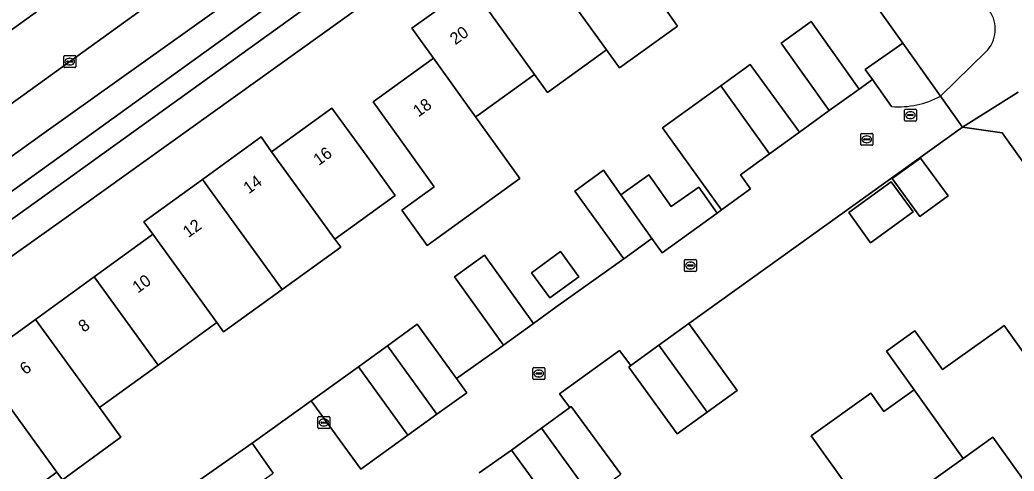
# Model space of a CAD drawing. Extents: x 158455 to 159797, y 387218 to 388672.
# Drawn here: x 159340 to 159423, y 387833.8 to 387871.4 of the extents above; entities that cross this region are included whole.
import ezdxf

# ---------------------------------------------------------------- set-up
doc = ezdxf.new("R2010")
doc.units = 0
for name, color, linetype in [('IMGEO_Berm_groen', 7, 'Continuous'), ('IMGEO_Erf', 7, 'Continuous'), ('IMGEO_Groenvoorziening', 7, 'Continuous'), ('IMGEO_Kolk', 7, 'Continuous'), ('IMGEO_Muur', 7, 'Continuous'), ('IMGEO_Pand', 7, 'Continuous'), ('IMGEO_Pand_nummerreeks', 7, 'Continuous'), ('IMGEO_Parkeervlak_open', 7, 'Continuous'), ('IMGEO_Rijbaan_lokaal_gesloten', 7, 'Continuous'), ('IMGEO_Rijbaan_lokaal_open', 7, 'Continuous'), ('IMGEO_Rioolput', 7, 'Continuous'), ('IMGEO_Voetpad_halfverhard', 7, 'Continuous'), ('IMGEO_Voetpad_open', 7, 'Continuous')]:
    doc.layers.add(name, color=color, linetype=linetype)

msp = doc.modelspace()

# ---------------------------------------------------------------- linework, layer by layer
at = {"layer": 'IMGEO_Berm_groen'}
msp.add_lwpolyline([(159356.28, 387882.717), (159345.894, 387875.362), (159345.676, 387875.205), (159315.195, 387853.239), (159318.123, 387849.269), (159338.642, 387863.956), (159348.638, 387871.164), (159364.452, 387882.566), (159365.212, 387883.114)], dxfattribs=at)
at = {"layer": 'IMGEO_Erf'}
for points in [[(159380.138, 387844.118), (159380.371, 387844.286), (159376.272, 387849.984), (159378.773, 387851.783), (159382.87, 387846.087), (159384.746, 387847.439), (159390.421, 387851.47), (159386.308, 387857.127), (159388.727, 387858.869), (159390.171, 387856.823), (159392.512, 387858.475), (159394.367, 387855.847), (159396.663, 387857.467), (159398.191, 387855.302), (159398.573, 387855.579), (159393.652, 387862.415), (159398.504, 387865.909), (159400.97, 387867.685), (159405.063, 387862.049), (159407.554, 387863.852), (159403.536, 387869.477), (159406.045, 387871.27), (159410.063, 387865.644), (159411.166, 387866.432), (159410.556, 387867.287), (159413.708, 387869.465), (159406.741, 387879.242)], [(159370.46, 387874.004), (159343.471, 387854.637), (159322.539, 387839.791)], [(159393.557, 387872.776), (159394.903, 387870.907), (159390.04, 387867.404), (159388.975, 387868.906), (159384.052, 387865.36), (159382.964, 387866.87), (159378.243, 387863.466), (159378.04, 387863.32), (159379.813, 387860.859), (159381.743, 387858.179), (159374, 387852.601), (159371.887, 387855.532), (159374.592, 387857.483), (159372.399, 387860.525), (159369.474, 387864.58), (159374.407, 387868.138), (159374.514, 387868.215), (159372.713, 387870.715), (159377.637, 387874.266)], [(159336.407, 387842.88), (159341.3, 387846.428), (159346.194, 387849.977), (159350.947, 387853.423), (159351.088, 387853.525), (159350.342, 387854.553), (159355.236, 387858.102), (159360.124, 387861.647), (159361.012, 387860.419), (159361.188, 387860.546), (159366.037, 387864.062), (159368.972, 387860.014), (159371.323, 387856.772), (159366.289, 387853.121), (159366.777, 387852.447), (159361.897, 387848.918), (159356.998, 387845.375), (159356.427, 387846.163), (159351.533, 387842.614), (159346.639, 387839.066), (159348.432, 387836.593), (159343.54, 387833.045), (159343.076, 387833.684), (159338.183, 387830.135)], [(159429.661, 387851.291), (159421.995, 387861.999), (159418.691, 387862.476), (159395.85, 387846.074), (159399.884, 387840.494), (159397.376, 387838.681), (159394.867, 387836.868), (159390.833, 387842.448), (159391.001, 387842.57), (159390.058, 387843.823), (159385.035, 387840.22), (159385.913, 387839.079), (159386.026, 387839.161), (159390.152, 387833.495)], [(159353.625, 387832.053), (159359.394, 387836.085), (159364.324, 387839.623), (159368.253, 387842.463), (159370.671, 387844.21), (159373.169, 387846.015), (159376.442, 387841.485), (159380.138, 387844.118)], [(159391.892, 387802.659), (159438.823, 387836.238), (159438.836, 387838.475), (159433.764, 387845.56), (159431.293, 387843.79), (159435.009, 387838.6), (159429.973, 387834.994), (159424.937, 387831.388), (159421.216, 387836.584), (159418.752, 387834.82), (159416.288, 387833.055)], [(159408.914, 387832.704), (159406.05, 387836.706), (159411.024, 387840.267), (159412.126, 387838.728), (159414.654, 387840.538), (159412.335, 387843.773), (159414.544, 387845.356), (159414.703, 387845.47), (159417.021, 387842.233), (159421.82, 387845.67), (159422.16, 387845.913), (159424.732, 387842.319)], [(159385.154, 387829.856), (159381.028, 387835.522), (159378.332, 387833.61)]]:
    msp.add_lwpolyline(points, dxfattribs=at)
for points in [[(159412.825, 387858.176), (159415.185, 387859.89), (159417.475, 387856.737), (159415.115, 387855.023)], [(159409.188, 387855.333), (159412.732, 387857.906), (159414.561, 387855.388), (159411.017, 387852.815)], [(159382.698, 387850.312), (159385.128, 387852.078), (159386.656, 387849.976), (159384.226, 387848.209)]]:
    msp.add_lwpolyline(points, close=True, dxfattribs=at)
at = {"layer": 'IMGEO_Groenvoorziening'}
for points in [[(159406.326, 387889.88), (159398.194, 387891.213), (159403.237, 387884.1), (159406.741, 387879.242), (159413.708, 387869.465), (159416.849, 387865.061), (159420.629, 387868.746)], [(159423.327, 387865.378), (159418.691, 387862.476), (159421.995, 387861.999), (159429.661, 387851.291), (159433.764, 387845.56), (159438.836, 387838.475), (159438.823, 387836.238), (159439.433, 387836.674), (159439.964, 387837.052)]]:
    msp.add_lwpolyline(points, dxfattribs=at)
msp.add_arc((159418.764, 387870.643), 2.66, 314.51236, 35.89726, dxfattribs=at)
at = {"layer": 'IMGEO_Kolk'}
for p, q in [((159343.658, 387867.509), (159343.658, 387868.361)), ((159343.733, 387868.435), (159344.585, 387868.435)), ((159343.917, 387867.929), (159343.917, 387867.941)), ((159344.355, 387867.892), (159343.957, 387867.892)), ((159343.96, 387867.978), (159344.358, 387867.978)), ((159344.146, 387868.215), (159344.171, 387868.215)), ((159344.401, 387867.941), (159344.401, 387867.929)), ((159344.659, 387868.361), (159344.659, 387867.509)), ((159344.585, 387867.435), (159343.733, 387867.435)), ((159344.169, 387867.655), (159344.144, 387867.655)), ((159410.19, 387861.024), (159410.19, 387861.876)), ((159410.265, 387861.95), (159411.117, 387861.95)), ((159410.449, 387861.444), (159410.449, 387861.456)), ((159410.887, 387861.407), (159410.489, 387861.407)), ((159410.492, 387861.493), (159410.89, 387861.493)), ((159410.678, 387861.73), (159410.703, 387861.73)), ((159410.933, 387861.456), (159410.933, 387861.444)), ((159411.191, 387861.876), (159411.191, 387861.024)), ((159411.117, 387860.95), (159410.265, 387860.95)), ((159410.701, 387861.17), (159410.676, 387861.17)), ((159395.467, 387850.496), (159395.467, 387851.348)), ((159395.542, 387851.422), (159396.394, 387851.422)), ((159396.468, 387851.348), (159396.468, 387850.496)), ((159396.394, 387850.422), (159395.542, 387850.422)), ((159395.726, 387850.916), (159395.726, 387850.928)), ((159396.164, 387850.879), (159395.766, 387850.879)), ((159395.769, 387850.965), (159396.167, 387850.965)), ((159395.978, 387850.642), (159395.953, 387850.642)), ((159395.955, 387851.202), (159395.98, 387851.202)), ((159396.21, 387850.928), (159396.21, 387850.916)), ((159382.811, 387841.482), (159382.811, 387842.334)), ((159382.886, 387842.408), (159383.738, 387842.408)), ((159383.299, 387842.188), (159383.324, 387842.188)), ((159383.812, 387842.334), (159383.812, 387841.482)), ((159383.738, 387841.408), (159382.886, 387841.408)), ((159383.07, 387841.902), (159383.07, 387841.914)), ((159383.508, 387841.865), (159383.11, 387841.865)), ((159383.113, 387841.951), (159383.511, 387841.951)), ((159383.322, 387841.628), (159383.297, 387841.628)), ((159383.554, 387841.914), (159383.554, 387841.902))]:
    msp.add_line(p, q, dxfattribs=at)
for points in [[(159343.658, 387867.509), (159343.658, 387868.361)], [(159343.733, 387868.435), (159344.585, 387868.435)], [(159344.659, 387868.361), (159344.659, 387867.509)], [(159344.585, 387867.435), (159343.733, 387867.435)], [(159410.19, 387861.024), (159410.19, 387861.876)], [(159410.265, 387861.95), (159411.117, 387861.95)], [(159411.191, 387861.876), (159411.191, 387861.024)], [(159411.117, 387860.95), (159410.265, 387860.95)], [(159395.467, 387850.496), (159395.467, 387851.348)], [(159395.542, 387851.422), (159396.394, 387851.422)], [(159396.468, 387851.348), (159396.468, 387850.496)], [(159396.394, 387850.422), (159395.542, 387850.422)], [(159382.811, 387841.482), (159382.811, 387842.334)], [(159382.886, 387842.408), (159383.738, 387842.408)], [(159383.812, 387842.334), (159383.812, 387841.482)], [(159383.738, 387841.408), (159382.886, 387841.408)]]:
    msp.add_lwpolyline(points, dxfattribs=at)
for centre, radius, start, end in [((159343.735, 387868.359), 0.0765, 91.55205, 178.44795), ((159343.735, 387868.359), 0.0765, 91.55205, 178.44795), ((159343.957, 387867.938), 0.0403, 85.87752, 175.75265), ((159343.954, 387867.928), 0.0366, 178.93798, 274.71019), ((159344.358, 387867.935), 0.043, 264.86636, 352.45326), ((159344.362, 387867.94), 0.0386, 1.73085, 96.63898), ((159344.583, 387868.359), 0.0765, 1.55205, 88.44795), ((159344.583, 387868.359), 0.0765, 1.55205, 88.44795), ((159343.735, 387867.511), 0.0765, 181.55205, 268.44795), ((159343.735, 387867.511), 0.0765, 181.55205, 268.44795), ((159344.583, 387867.511), 0.0765, 271.55205, 358.44795), ((159344.583, 387867.511), 0.0765, 271.55205, 358.44795), ((159410.267, 387861.874), 0.0765, 91.55205, 178.44795), ((159410.267, 387861.874), 0.0765, 91.55205, 178.44795), ((159410.489, 387861.453), 0.0403, 85.87752, 175.75265), ((159410.486, 387861.443), 0.0366, 178.93798, 274.71019), ((159410.89, 387861.45), 0.043, 264.86636, 352.45326), ((159410.894, 387861.455), 0.0386, 1.73085, 96.63898), ((159411.115, 387861.874), 0.0765, 1.55205, 88.44795), ((159411.115, 387861.874), 0.0765, 1.55205, 88.44795), ((159410.267, 387861.026), 0.0765, 181.55205, 268.44795), ((159410.267, 387861.026), 0.0765, 181.55205, 268.44795), ((159411.115, 387861.026), 0.0765, 271.55205, 358.44795), ((159411.115, 387861.026), 0.0765, 271.55205, 358.44795), ((159395.544, 387851.346), 0.0765, 91.55205, 178.44795), ((159395.544, 387851.346), 0.0765, 91.55205, 178.44795), ((159396.392, 387851.346), 0.0765, 1.55205, 88.44795), ((159396.392, 387851.346), 0.0765, 1.55205, 88.44795), ((159395.544, 387850.498), 0.0765, 181.55205, 268.44795), ((159395.544, 387850.498), 0.0765, 181.55205, 268.44795), ((159395.766, 387850.925), 0.0403, 85.87752, 175.75265), ((159395.763, 387850.915), 0.0366, 178.93798, 274.71019), ((159396.167, 387850.922), 0.043, 264.86636, 352.45326), ((159396.171, 387850.927), 0.0386, 1.73085, 96.63898), ((159396.392, 387850.498), 0.0765, 271.55205, 358.44795), ((159396.392, 387850.498), 0.0765, 271.55205, 358.44795), ((159382.888, 387842.332), 0.0765, 91.55205, 178.44795), ((159382.888, 387842.332), 0.0765, 91.55205, 178.44795), ((159383.736, 387842.332), 0.0765, 1.55205, 88.44795), ((159383.736, 387842.332), 0.0765, 1.55205, 88.44795), ((159382.888, 387841.484), 0.0765, 181.55205, 268.44795), ((159382.888, 387841.484), 0.0765, 181.55205, 268.44795), ((159383.11, 387841.911), 0.0403, 85.87752, 175.75265), ((159383.107, 387841.901), 0.0366, 178.93798, 274.71019), ((159383.511, 387841.908), 0.043, 264.86636, 352.45326), ((159383.515, 387841.913), 0.0386, 1.73085, 96.63898), ((159383.736, 387841.484), 0.0765, 271.55205, 358.44795), ((159383.736, 387841.484), 0.0765, 271.55205, 358.44795)]:
    msp.add_arc(centre, radius, start, end, dxfattribs=at)
for centre, major_axis, ratio, start_param, end_param in [((159344.145, 387867.935), (-0.387, 0.002), 0.722429, 4.712389, 7.853982), ((159344.17, 387867.935), (-0.39, 0.002), 0.717154, 1.570796, 4.712389), ((159410.677, 387861.45), (-0.387, 0.002), 0.722429, 4.712389, 7.853982), ((159410.702, 387861.45), (-0.39, 0.002), 0.717154, 1.570796, 4.712389), ((159395.954, 387850.922), (-0.387, 0.002), 0.722429, 4.712389, 7.853982), ((159395.979, 387850.922), (-0.39, 0.002), 0.717154, 1.570796, 4.712389), ((159383.298, 387841.908), (-0.387, 0.002), 0.722429, 4.712389, 7.853982), ((159383.323, 387841.908), (-0.39, 0.002), 0.717154, 1.570796, 4.712389)]:
    msp.add_ellipse(centre, major_axis=major_axis, ratio=ratio, start_param=start_param, end_param=end_param, dxfattribs=at)
at = {"layer": 'IMGEO_Muur'}
for points in [[(159382.87, 387846.087), (159384.746, 387847.439), (159390.421, 387851.47)], [(159359.394, 387836.085), (159364.324, 387839.623)]]:
    msp.add_lwpolyline(points, dxfattribs=at)
at = {"layer": 'IMGEO_Pand'}
for points in [[(159383.435, 387876.606), (159388.975, 387868.906), (159390.04, 387867.404), (159394.903, 387870.907), (159393.557, 387872.776), (159388.28, 387880.101)], [(159377.637, 387874.266), (159382.964, 387866.87), (159384.052, 387865.36), (159388.975, 387868.906), (159383.435, 387876.606), (159382.561, 387877.817)], [(159377.637, 387874.266), (159372.713, 387870.715), (159374.514, 387868.215), (159378.04, 387863.32), (159378.243, 387863.466), (159382.964, 387866.87)], [(159403.536, 387869.477), (159407.554, 387863.852), (159410.063, 387865.644), (159406.045, 387871.27)], [(159374.514, 387868.215), (159374.407, 387868.138), (159369.474, 387864.58), (159372.399, 387860.525), (159374.592, 387857.483), (159371.887, 387855.532), (159374, 387852.601), (159381.743, 387858.179), (159379.813, 387860.859), (159378.04, 387863.32)], [(159402.583, 387860.248), (159405.063, 387862.049), (159400.97, 387867.685), (159398.504, 387865.909)], [(159402.583, 387860.248), (159398.504, 387865.909), (159393.652, 387862.415), (159398.573, 387855.579), (159400.977, 387857.327), (159400.15, 387858.481)], [(159368.972, 387860.014), (159366.037, 387864.062), (159361.188, 387860.546), (159361.012, 387860.419), (159366.289, 387853.121), (159371.323, 387856.772)], [(159361.012, 387860.419), (159360.124, 387861.647), (159355.236, 387858.102), (159360.522, 387850.814), (159361.897, 387848.918), (159366.777, 387852.447), (159366.289, 387853.121)], [(159412.825, 387858.176), (159415.115, 387855.023), (159417.475, 387856.737), (159415.185, 387859.89)], [(159390.171, 387856.823), (159388.727, 387858.869), (159386.308, 387857.127), (159390.421, 387851.47), (159392.753, 387853.166)], [(159355.236, 387858.102), (159350.342, 387854.553), (159351.088, 387853.525), (159356.427, 387846.163), (159356.998, 387845.375), (159361.897, 387848.918), (159360.522, 387850.814)], [(159390.171, 387856.823), (159392.753, 387853.166), (159393.617, 387851.976), (159398.191, 387855.302), (159396.663, 387857.467), (159394.367, 387855.847), (159392.512, 387858.475)], [(159409.188, 387855.333), (159411.017, 387852.815), (159414.561, 387855.388), (159412.732, 387857.906)], [(159351.088, 387853.525), (159350.947, 387853.423), (159346.194, 387849.977), (159351.533, 387842.614), (159356.427, 387846.163)], [(159378.773, 387851.783), (159376.272, 387849.984), (159380.371, 387844.286), (159382.87, 387846.087)], [(159382.698, 387850.312), (159384.226, 387848.209), (159386.656, 387849.976), (159385.128, 387852.078)], [(159341.3, 387846.428), (159346.639, 387839.066), (159351.533, 387842.614), (159346.194, 387849.977)], [(159341.3, 387846.428), (159336.407, 387842.88), (159341.746, 387835.518), (159343.076, 387833.684), (159343.54, 387833.045), (159348.432, 387836.593), (159346.639, 387839.066)], [(159374.796, 387838.502), (159377.293, 387840.307), (159376.442, 387841.485), (159373.169, 387846.015), (159370.671, 387844.21)], [(159393.342, 387844.262), (159397.376, 387838.681), (159399.884, 387840.494), (159395.85, 387846.074)], [(159424.732, 387842.319), (159422.16, 387845.913), (159421.82, 387845.67), (159417.021, 387842.233), (159414.703, 387845.47), (159414.544, 387845.356), (159412.335, 387843.773), (159414.654, 387840.538), (159418.752, 387834.82), (159421.216, 387836.584), (159424.937, 387831.388), (159429.973, 387834.994)], [(159374.796, 387838.502), (159370.671, 387844.21), (159368.253, 387842.463), (159372.377, 387836.754)], [(159393.342, 387844.262), (159391.001, 387842.57), (159390.833, 387842.448), (159394.867, 387836.868), (159397.376, 387838.681)], [(159336.407, 387842.88), (159331.512, 387839.332), (159332.365, 387838.156), (159337.63, 387830.896), (159338.183, 387830.135), (159343.076, 387833.684), (159341.746, 387835.518)], [(159372.377, 387836.754), (159368.253, 387842.463), (159364.324, 387839.623), (159368.449, 387833.915)], [(159408.914, 387832.704), (159414.134, 387825.414), (159419.175, 387829.024), (159416.288, 387833.055), (159418.752, 387834.82), (159414.654, 387840.538), (159412.126, 387838.728), (159411.024, 387840.267), (159406.05, 387836.706)], [(159383.527, 387837.342), (159387.652, 387831.675), (159390.152, 387833.495), (159386.026, 387839.161), (159385.913, 387839.079)], [(159383.527, 387837.342), (159381.028, 387835.522), (159385.154, 387829.856), (159387.652, 387831.675)], [(159361.138, 387833.59), (159359.394, 387836.085), (159353.625, 387832.053), (159355.369, 387829.558)]]:
    msp.add_lwpolyline(points, close=True, dxfattribs=at)
msp.add_lwpolyline([(159416.849, 387865.061), (159413.708, 387869.465), (159410.556, 387867.287), (159411.166, 387866.432), (159412.763, 387864.192)], dxfattribs=at)
msp.add_arc((159413.366, 387871.398), 7.231, 265.21809, 298.79516, dxfattribs=at)
at = {"layer": 'IMGEO_Parkeervlak_open'}
for points in [[(159369.918, 387879.202), (159369.081, 387878.578), (159367.911, 387877.741), (159363.719, 387874.745), (159321.2, 387844.081)], [(159324.412, 387844.065), (159364.854, 387873.162), (159369.046, 387876.159)]]:
    msp.add_lwpolyline(points, dxfattribs=at)
at = {"layer": 'IMGEO_Rijbaan_lokaal_gesloten'}
for points in [[(159320.964, 387846.898), (159342.201, 387862.095), (159364.131, 387877.774), (159366.64, 387879.613), (159365.212, 387883.114), (159364.452, 387882.566), (159348.638, 387871.164), (159338.642, 387863.956)], [(159294.287, 387838.368), (159294.964, 387838.856), (159296.798, 387840.179), (159297.34, 387840.57), (159299.915, 387842.426), (159300.067, 387842.536), (159311.752, 387850.758), (159312.761, 387851.485), (159315.195, 387853.239), (159345.676, 387875.205), (159345.894, 387875.362), (159356.28, 387882.717)], [(159320.755, 387843.81), (159321.2, 387844.081), (159363.719, 387874.745), (159367.911, 387877.741), (159369.081, 387878.578), (159369.918, 387879.202), (159372.224, 387881.172)], [(159364.131, 387877.774), (159342.201, 387862.095), (159320.964, 387846.898)]]:
    msp.add_lwpolyline(points, dxfattribs=at)
at = {"layer": 'IMGEO_Rijbaan_lokaal_open'}
for points in [[(159412.763, 387864.192), (159411.166, 387866.432), (159410.063, 387865.644), (159407.554, 387863.852), (159405.063, 387862.049), (159402.583, 387860.248), (159400.15, 387858.481), (159400.977, 387857.327), (159398.573, 387855.579), (159398.191, 387855.302), (159393.617, 387851.976), (159392.753, 387853.166), (159390.421, 387851.47), (159384.746, 387847.439), (159382.87, 387846.087), (159380.371, 387844.286), (159380.138, 387844.118), (159376.442, 387841.485), (159377.293, 387840.307), (159374.796, 387838.502), (159372.377, 387836.754), (159368.449, 387833.915), (159364.324, 387839.623), (159359.394, 387836.085), (159361.138, 387833.59)], [(159395.85, 387846.074), (159418.691, 387862.476), (159416.849, 387865.061)], [(159378.332, 387833.61), (159381.028, 387835.522), (159383.527, 387837.342), (159385.913, 387839.079), (159385.035, 387840.22), (159390.058, 387843.823), (159391.001, 387842.57), (159393.342, 387844.262), (159395.85, 387846.074)]]:
    msp.add_lwpolyline(points, dxfattribs=at)
msp.add_arc((159413.366, 387871.398), 7.231, 265.21809, 298.79516, dxfattribs=at)
at = {"layer": 'IMGEO_Rioolput'}
for p, q in [((159413.836, 387863.042), (159413.836, 387863.894)), ((159413.911, 387863.968), (159414.763, 387863.968)), ((159414.324, 387863.748), (159414.349, 387863.748)), ((159414.837, 387863.894), (159414.837, 387863.042)), ((159414.763, 387862.968), (159413.911, 387862.968)), ((159414.095, 387863.462), (159414.095, 387863.474)), ((159414.533, 387863.425), (159414.135, 387863.425)), ((159414.138, 387863.511), (159414.536, 387863.511)), ((159414.347, 387863.188), (159414.322, 387863.188)), ((159414.579, 387863.474), (159414.579, 387863.462)), ((159364.871, 387837.39), (159364.871, 387838.242)), ((159364.946, 387838.316), (159365.798, 387838.316)), ((159365.359, 387838.096), (159365.384, 387838.096)), ((159365.872, 387838.242), (159365.872, 387837.39)), ((159365.798, 387837.316), (159364.946, 387837.316)), ((159365.13, 387837.81), (159365.13, 387837.822)), ((159365.568, 387837.773), (159365.17, 387837.773)), ((159365.173, 387837.859), (159365.571, 387837.859)), ((159365.382, 387837.536), (159365.357, 387837.536)), ((159365.614, 387837.822), (159365.614, 387837.81))]:
    msp.add_line(p, q, dxfattribs=at)
for points in [[(159413.836, 387863.042), (159413.836, 387863.894)], [(159413.911, 387863.968), (159414.763, 387863.968)], [(159414.837, 387863.894), (159414.837, 387863.042)], [(159414.763, 387862.968), (159413.911, 387862.968)], [(159364.871, 387837.39), (159364.871, 387838.242)], [(159364.946, 387838.316), (159365.798, 387838.316)], [(159365.872, 387838.242), (159365.872, 387837.39)], [(159365.798, 387837.316), (159364.946, 387837.316)]]:
    msp.add_lwpolyline(points, dxfattribs=at)
for centre, radius, start, end in [((159413.913, 387863.892), 0.0765, 91.55205, 178.44795), ((159413.913, 387863.892), 0.0765, 91.55205, 178.44795), ((159414.761, 387863.892), 0.0765, 1.55205, 88.44795), ((159414.761, 387863.892), 0.0765, 1.55205, 88.44795), ((159413.913, 387863.044), 0.0765, 181.55205, 268.44795), ((159413.913, 387863.044), 0.0765, 181.55205, 268.44795), ((159414.135, 387863.471), 0.0403, 85.87752, 175.75265), ((159414.132, 387863.461), 0.0366, 178.93798, 274.71019), ((159414.536, 387863.468), 0.043, 264.86636, 352.45326), ((159414.54, 387863.473), 0.0386, 1.73085, 96.63898), ((159414.761, 387863.044), 0.0765, 271.55205, 358.44795), ((159414.761, 387863.044), 0.0765, 271.55205, 358.44795), ((159364.948, 387838.24), 0.0765, 91.55205, 178.44795), ((159364.948, 387838.24), 0.0765, 91.55205, 178.44795), ((159365.796, 387838.24), 0.0765, 1.55205, 88.44795), ((159365.796, 387838.24), 0.0765, 1.55205, 88.44795), ((159364.948, 387837.392), 0.0765, 181.55205, 268.44795), ((159364.948, 387837.392), 0.0765, 181.55205, 268.44795), ((159365.17, 387837.819), 0.0403, 85.87752, 175.75265), ((159365.167, 387837.809), 0.0366, 178.93798, 274.71019), ((159365.571, 387837.816), 0.043, 264.86636, 352.45326), ((159365.575, 387837.821), 0.0386, 1.73085, 96.63898), ((159365.796, 387837.392), 0.0765, 271.55205, 358.44795), ((159365.796, 387837.392), 0.0765, 271.55205, 358.44795)]:
    msp.add_arc(centre, radius, start, end, dxfattribs=at)
for centre, major_axis, ratio, start_param, end_param in [((159414.323, 387863.468), (-0.387, 0.002), 0.722429, 4.712389, 7.853982), ((159414.348, 387863.468), (-0.39, 0.002), 0.717154, 1.570796, 4.712389), ((159365.358, 387837.816), (-0.387, 0.002), 0.722429, 4.712389, 7.853982), ((159365.383, 387837.816), (-0.39, 0.002), 0.717154, 1.570796, 4.712389)]:
    msp.add_ellipse(centre, major_axis=major_axis, ratio=ratio, start_param=start_param, end_param=end_param, dxfattribs=at)
at = {"layer": 'IMGEO_Voetpad_halfverhard'}
msp.add_lwpolyline([(159420.629, 387868.746), (159416.849, 387865.061), (159418.691, 387862.476), (159423.327, 387865.378)], dxfattribs=at)
msp.add_arc((159418.764, 387870.643), 2.66, 314.51236, 35.89726, dxfattribs=at)
at = {"layer": 'IMGEO_Voetpad_open'}
for points in [[(159395.14, 387891.714), (159398.194, 387891.213), (159395.63, 387894.808), (159393.877, 387893.642), (159387.4, 387889.008), (159386.847, 387888.671), (159369.046, 387876.159), (159364.854, 387873.162), (159324.412, 387844.065)], [(159317.965, 387838.769), (159322.539, 387839.791), (159343.471, 387854.637), (159370.46, 387874.004), (159395.14, 387891.714)]]:
    msp.add_lwpolyline(points, dxfattribs=at)

# ---------------------------------------------------------------- texts
at = {"layer": 'IMGEO_Pand_nummerreeks'}
for s, rotation, p in [('20', 35.7984, (159376.345, 387869.29)), ('18', 35.80413, (159373.266, 387863.27)), ('16', 35.94737, (159364.943, 387859.216)), ('14', 35.94737, (159359.104, 387856.855)), ('12', 35.94737, (159354.054, 387853.193)), ('10', 35.94737, (159349.84, 387848.568)), ('8', 35.94475, (159345.331, 387845.299)), ('6', 35.94475, (159340.446, 387841.758))]:
    msp.add_text(s, height=1, rotation=rotation, dxfattribs=at).set_placement(p)

doc.saveas('drawing.dxf')
